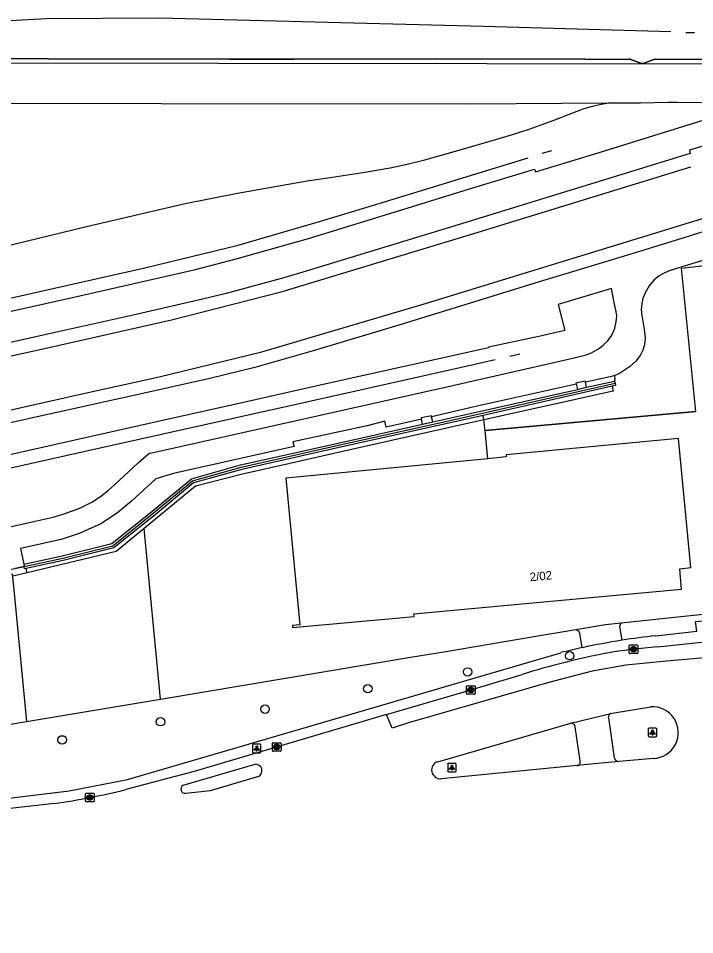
# Model space of a CAD drawing. Extents: x 161477 to 163040, y 383680 to 384868.
# Drawn here: x 162858.6 to 162937.6, y 383888.2 to 383995.1 of the extents above; entities that cross this region are included whole.
import ezdxf

# ---------------------------------------------------------------- set-up
doc = ezdxf.new("R2010")
doc.units = 0
for name, color, linetype in [('IMGEO_Berm_onverhard', 7, 'Continuous'), ('IMGEO_Boom', 7, 'Continuous'), ('IMGEO_Geluidsscherm', 7, 'Continuous'), ('IMGEO_Groenvoorziening', 7, 'Continuous'), ('IMGEO_Hek', 7, 'Continuous'), ('IMGEO_Kolk', 7, 'Continuous'), ('IMGEO_Lichtpunt', 7, 'Continuous'), ('IMGEO_Muur', 7, 'Continuous'), ('IMGEO_Pand', 7, 'Continuous'), ('IMGEO_Pand_nummerreeks', 7, 'Continuous'), ('IMGEO_Perron', 7, 'Continuous'), ('IMGEO_Rijbaan_lokaal_gesloten', 7, 'Continuous'), ('IMGEO_Spoor', 7, 'Continuous'), ('IMGEO_Spoorbaan_halfverhard', 7, 'Continuous'), ('IMGEO_Terreindeel_halfverhard', 7, 'Continuous'), ('IMGEO_Terreindeel_open', 7, 'Continuous'), ('IMGEO_Voetpad_open', 7, 'Continuous')]:
    doc.layers.add(name, color=color, linetype=linetype)

msp = doc.modelspace()

# ---------------------------------------------------------------- linework, layer by layer
at = {"layer": 'IMGEO_Berm_onverhard'}
msp.add_lwpolyline([(162828.43, 383988.55), (162838.97, 383989.97), (162854.03, 383989.95), (162881.95, 383989.91), (162913.36, 383989.88), (162932.48, 383989.85), (162958.52, 383989.88)], dxfattribs=at)
at = {"layer": 'IMGEO_Boom'}
for centre in [(162923.01, 383920.78), (162911.09, 383918.9), (162899.45, 383916.94), (162887.45, 383914.55), (162875.24, 383913.08), (162863.76, 383910.97)]:
    msp.add_circle(centre, 0.489, dxfattribs=at)
at = {"layer": 'IMGEO_Geluidsscherm'}
for points in [[(162816.99, 383921.76), (162822.86, 383923.02), (162828.73, 383924.36), (162834.6, 383925.67), (162840.41, 383926.97), (162846.34, 383928.28), (162852.13, 383929.59), (162858, 383930.91), (162858.28, 383930.97), (162859.32, 383931.2), (162863.83, 383932.17), (162869.68, 383933.62), (162874.43, 383937.45), (162878.98, 383941.2), (162884.67, 383942.78), (162896.38, 383945.41), (162908.16, 383948.03), (162928.31, 383952.57)], [(162928.37, 383952.3), (162927.98, 383952.22), (162912.92, 383948.83), (162908.22, 383947.77), (162896.44, 383945.15), (162884.73, 383942.52), (162879.11, 383940.95), (162874.6, 383937.24), (162873.29, 383936.19), (162869.81, 383933.38), (162863.89, 383931.91), (162859.55, 383930.97), (162859.38, 383930.94)]]:
    msp.add_lwpolyline(points, dxfattribs=at)
at = {"layer": 'IMGEO_Groenvoorziening'}
for points in [[(162927.98, 383952.22), (162928.1, 383951.66), (162912.99, 383948.32)], [(162912.99, 383948.32), (162897.53, 383944.83), (162889.33, 383942.98), (162884.82, 383941.98), (162879.31, 383940.55), (162873.35, 383935.64)], [(162873.35, 383935.64), (162870.05, 383932.93), (162859.67, 383930.47)], [(162859.67, 383930.47), (162859.55, 383930.97)], [(162929.02, 383924.61), (162938.22, 383925.61), (162939.49, 383925.75), (162943.24, 383926.11)], [(162875.24, 383915.71), (162904.44, 383920.6), (162908.33, 383921.25), (162919.29, 383923.09), (162923.73, 383923.83)], [(162859.61, 383913.1), (162875.24, 383915.71)], [(162793.85, 383902.42), (162821.61, 383906.73), (162846.76, 383910.95), (162859.61, 383913.1)]]:
    msp.add_lwpolyline(points, dxfattribs=at)
at = {"layer": 'IMGEO_Hek'}
for points in [[(162828.57, 383989.06), (162838.49, 383990.34), (162840.93, 383990.45), (162883.31, 383990.4), (162890.8, 383990.38), (162907.35, 383990.41), (162924.79, 383990.37), (162930.15, 383990.36)], [(162929.92, 383990.45), (162930.15, 383990.36), (162931.4, 383989.88), (162931.44, 383989.87), (162931.47, 383989.87), (162931.51, 383989.87), (162931.54, 383989.87), (162931.58, 383989.88), (162932.83, 383990.34), (162933.07, 383990.42)], [(162932.83, 383990.34), (162942.02, 383990.37), (162954.43, 383990.34), (162959.46, 383990.35), (162964.44, 383990.33), (162965.02, 383989.89), (162965.95, 383989.19), (162966.77, 383988.63), (162967.6, 383987.82), (162970.25, 383986.37)], [(162913.45, 383943.76), (162913.16, 383947.07), (162937.74, 383949.28), (162936.06, 383966.01), (162961.3, 383968.9), (162961.36, 383968.33), (162974.88, 383969.98), (162974.86, 383970.2), (162975.59, 383970.28), (162977.38, 383970.49), (162983.79, 383971.26), (162983.77, 383971.55), (162984.02, 383971.49), (162985.07, 383971.25), (162987.1, 383971.5), (162987.64, 383971.57), (162988.24, 383971.64)], [(162913.16, 383947.07), (162912.99, 383948.32), (162912.92, 383948.83)]]:
    msp.add_lwpolyline(points, dxfattribs=at)
at = {"layer": 'IMGEO_Kolk'}
for p, q in [((162929.97, 383921.11), (162929.97, 383921.96)), ((162930.04, 383922.04), (162930.89, 383922.04)), ((162930.97, 383921.96), (162930.97, 383921.11)), ((162930.89, 383921.04), (162930.04, 383921.04)), ((162930.45, 383921.82), (162930.48, 383921.82)), ((162930.48, 383921.26), (162930.45, 383921.26)), ((162910.97, 383916.37), (162910.97, 383917.22)), ((162911.05, 383917.29), (162911.9, 383917.29)), ((162911.46, 383917.07), (162911.49, 383917.07)), ((162911.97, 383917.22), (162911.97, 383916.37)), ((162911.9, 383916.29), (162911.05, 383916.29)), ((162911.48, 383916.51), (162911.46, 383916.51)), ((162888.31, 383909.71), (162888.31, 383910.57)), ((162888.38, 383910.64), (162889.24, 383910.64)), ((162888.8, 383910.42), (162888.82, 383910.42)), ((162889.31, 383910.57), (162889.31, 383909.71)), ((162889.24, 383909.64), (162888.38, 383909.64)), ((162888.82, 383909.86), (162888.79, 383909.86)), ((162866.48, 383903.82), (162866.48, 383904.67)), ((162866.56, 383904.74), (162867.41, 383904.74)), ((162867.41, 383903.74), (162866.56, 383903.74)), ((162866.97, 383904.52), (162867, 383904.52)), ((162866.99, 383903.96), (162866.97, 383903.96)), ((162867.48, 383904.67), (162867.48, 383903.82))]:
    msp.add_line(p, q, dxfattribs=at)
for points in [[(162929.97, 383921.11), (162929.97, 383921.96)], [(162930.04, 383922.04), (162930.89, 383922.04)], [(162930.97, 383921.96), (162930.97, 383921.11)], [(162930.89, 383921.04), (162930.04, 383921.04)], [(162930.29, 383921.74), (162930.41, 383921.74), (162930.41, 383921.59), (162930.54, 383921.74), (162930.7, 383921.74), (162930.56, 383921.59), (162930.71, 383921.34), (162930.56, 383921.34), (162930.47, 383921.5), (162930.41, 383921.43), (162930.41, 383921.34), (162930.29, 383921.34), (162930.29, 383921.74)], [(162910.97, 383916.37), (162910.97, 383917.22)], [(162911.05, 383917.29), (162911.9, 383917.29)], [(162911.29, 383916.99), (162911.42, 383916.99), (162911.42, 383916.84), (162911.55, 383916.99), (162911.71, 383916.99), (162911.57, 383916.84), (162911.72, 383916.59), (162911.57, 383916.59), (162911.48, 383916.76), (162911.42, 383916.69), (162911.42, 383916.59), (162911.29, 383916.59), (162911.29, 383916.99)], [(162911.97, 383917.22), (162911.97, 383916.37)], [(162911.9, 383916.29), (162911.05, 383916.29)], [(162888.31, 383909.71), (162888.31, 383910.57)], [(162888.38, 383910.64), (162889.24, 383910.64)], [(162888.63, 383910.34), (162888.75, 383910.34), (162888.75, 383910.19), (162888.88, 383910.34), (162889.05, 383910.34), (162888.9, 383910.19), (162889.05, 383909.94), (162888.9, 383909.94), (162888.82, 383910.1), (162888.75, 383910.04), (162888.75, 383909.94), (162888.63, 383909.94), (162888.63, 383910.34)], [(162889.31, 383910.57), (162889.31, 383909.71)], [(162889.24, 383909.64), (162888.38, 383909.64)], [(162866.48, 383903.82), (162866.48, 383904.67)], [(162866.56, 383904.74), (162867.41, 383904.74)], [(162867.41, 383903.74), (162866.56, 383903.74)], [(162866.8, 383904.44), (162866.93, 383904.44), (162866.93, 383904.29), (162867.06, 383904.44), (162867.22, 383904.44), (162867.08, 383904.29), (162867.23, 383904.04), (162867.08, 383904.04), (162866.99, 383904.21), (162866.93, 383904.14), (162866.93, 383904.04), (162866.8, 383904.04), (162866.8, 383904.44)], [(162867.48, 383904.67), (162867.48, 383903.82)]]:
    msp.add_lwpolyline(points, dxfattribs=at)
for centre, start, end in [((162930.04, 383921.96), 91.552, 178.448), ((162930.04, 383921.96), 91.552, 178.448), ((162930.89, 383921.96), 1.552, 88.448), ((162930.89, 383921.96), 1.552, 88.448), ((162930.04, 383921.11), 181.552, 268.448), ((162930.04, 383921.11), 181.552, 268.448), ((162930.89, 383921.11), 271.552, 358.448), ((162930.89, 383921.11), 271.552, 358.448), ((162911.05, 383917.22), 91.552, 178.448), ((162911.05, 383917.22), 91.552, 178.448), ((162911.9, 383917.22), 1.552, 88.448), ((162911.9, 383917.22), 1.552, 88.448), ((162911.05, 383916.37), 181.552, 268.448), ((162911.05, 383916.37), 181.552, 268.448), ((162911.9, 383916.37), 271.552, 358.448), ((162911.9, 383916.37), 271.552, 358.448), ((162888.39, 383910.56), 91.552, 178.448), ((162888.39, 383910.56), 91.552, 178.448), ((162889.23, 383910.56), 1.552, 88.448), ((162889.23, 383910.56), 1.552, 88.448), ((162888.39, 383909.71), 181.552, 268.448), ((162888.39, 383909.71), 181.552, 268.448), ((162889.23, 383909.71), 271.552, 358.448), ((162889.23, 383909.71), 271.552, 358.448), ((162866.56, 383904.67), 91.552, 178.448), ((162866.56, 383904.67), 91.552, 178.448), ((162866.56, 383903.82), 181.552, 268.448), ((162866.56, 383903.82), 181.552, 268.448), ((162867.41, 383904.67), 1.552, 88.448), ((162867.41, 383904.67), 1.552, 88.448), ((162867.41, 383903.82), 271.552, 358.448), ((162867.41, 383903.82), 271.552, 358.448)]:
    msp.add_arc(centre, 0.0765, start, end, dxfattribs=at)
for centre, major_axis, ratio, start_param, end_param in [((162930.45, 383921.54), (-0.387, 0.002), 0.722429, 4.712389, 7.853982), ((162930.48, 383921.54), (-0.39, 0.002), 0.717154, 1.570796, 4.712389), ((162911.46, 383916.79), (-0.387, 0.002), 0.722429, 4.712389, 7.853982), ((162911.48, 383916.79), (-0.39, 0.002), 0.717154, 1.570796, 4.712389), ((162888.8, 383910.14), (-0.387, 0.002), 0.722429, 4.712389, 7.853982), ((162888.82, 383910.14), (-0.39, 0.002), 0.717154, 1.570796, 4.712389), ((162866.97, 383904.24), (-0.387, 0.002), 0.722429, 4.712389, 7.853982), ((162866.99, 383904.24), (-0.39, 0.002), 0.717154, 1.570796, 4.712389)]:
    msp.add_ellipse(centre, major_axis=major_axis, ratio=ratio, start_param=start_param, end_param=end_param, dxfattribs=at)
at = {"layer": 'IMGEO_Lichtpunt'}
for p, q in [((162933.09, 383912.33), (162932.29, 383912.33)), ((162933.09, 383912.33), (162932.29, 383912.33)), ((162932.19, 383912.24), (162932.19, 383911.43)), ((162932.19, 383912.24), (162932.19, 383911.43)), ((162932.29, 383911.34), (162933.09, 383911.34)), ((162932.29, 383911.34), (162933.09, 383911.34)), ((162933.19, 383911.43), (162933.19, 383912.24)), ((162933.19, 383911.43), (162933.19, 383912.24)), ((162885.98, 383910.36), (162885.98, 383909.55)), ((162885.98, 383910.36), (162885.98, 383909.55)), ((162886.88, 383910.45), (162886.07, 383910.45)), ((162886.88, 383910.45), (162886.07, 383910.45)), ((162886.97, 383909.55), (162886.97, 383910.36)), ((162886.97, 383909.55), (162886.97, 383910.36)), ((162886.07, 383909.46), (162886.88, 383909.46)), ((162886.07, 383909.46), (162886.88, 383909.46)), ((162908.77, 383908.13), (162908.77, 383907.33)), ((162908.77, 383908.13), (162908.77, 383907.33)), ((162909.67, 383908.23), (162908.86, 383908.23)), ((162909.67, 383908.23), (162908.86, 383908.23)), ((162909.76, 383907.33), (162909.76, 383908.13)), ((162909.76, 383907.33), (162909.76, 383908.13)), ((162908.86, 383907.23), (162909.67, 383907.23)), ((162908.86, 383907.23), (162909.67, 383907.23))]:
    msp.add_line(p, q, dxfattribs=at)
for points in [[(162932.57, 383911.9), (162932.6, 383911.87), (162932.42, 383911.61), (162932.38, 383911.64), (162932.57, 383911.9)], [(162932.67, 383911.85), (162932.72, 383911.85), (162932.72, 383911.53), (162932.67, 383911.53), (162932.67, 383911.85)], [(162932.78, 383911.87), (162932.82, 383911.9), (162933, 383911.64), (162932.96, 383911.61), (162932.78, 383911.87)], [(162886.35, 383910.02), (162886.39, 383910), (162886.2, 383909.73), (162886.16, 383909.76), (162886.35, 383910.02)], [(162886.45, 383909.98), (162886.5, 383909.98), (162886.5, 383909.65), (162886.45, 383909.65), (162886.45, 383909.98)], [(162886.56, 383910), (162886.6, 383910.02), (162886.79, 383909.76), (162886.75, 383909.73), (162886.56, 383910)], [(162909.14, 383907.8), (162909.18, 383907.77), (162908.99, 383907.51), (162908.95, 383907.53), (162909.14, 383907.8)], [(162909.24, 383907.75), (162909.29, 383907.75), (162909.29, 383907.43), (162909.24, 383907.43), (162909.24, 383907.75)], [(162909.35, 383907.77), (162909.39, 383907.8), (162909.58, 383907.53), (162909.54, 383907.51), (162909.35, 383907.77)]]:
    msp.add_lwpolyline(points, dxfattribs=at)
for centre in [(162932.69, 383912.04), (162886.48, 383910.16), (162909.27, 383907.93)]:
    msp.add_circle(centre, 0.0994, dxfattribs=at)
for centre, start, end in [((162932.29, 383912.24), 90, 180), ((162932.29, 383912.24), 90, 180), ((162933.09, 383912.24), 0, 90), ((162933.09, 383912.24), 0, 90), ((162932.29, 383911.43), 180, 270), ((162932.29, 383911.43), 180, 270), ((162933.09, 383911.43), 270, 0), ((162933.09, 383911.43), 270, 360), ((162886.07, 383910.36), 90, 180), ((162886.07, 383910.36), 90, 180), ((162886.88, 383910.36), 0, 90), ((162886.88, 383910.36), 0, 90), ((162886.07, 383909.55), 180, 270), ((162886.07, 383909.55), 180, 270), ((162886.88, 383909.55), 270, 0), ((162886.88, 383909.55), 270, 360), ((162908.86, 383908.13), 90, 180), ((162908.86, 383908.13), 90, 180), ((162909.67, 383908.13), 0, 90), ((162909.67, 383908.13), 0, 90), ((162908.86, 383907.33), 180, 270), ((162908.86, 383907.33), 180, 270), ((162909.67, 383907.33), 270, 0), ((162909.67, 383907.33), 270, 360)]:
    msp.add_arc(centre, 0.0946, start, end, dxfattribs=at)
at = {"layer": 'IMGEO_Muur'}
for points in [[(162859.32, 383931.2), (162863.83, 383932.17), (162869.68, 383933.62), (162874.43, 383937.45), (162878.98, 383941.2), (162884.67, 383942.78), (162896.38, 383945.41), (162908.16, 383948.03), (162928.31, 383952.57)], [(162927.98, 383952.22), (162912.92, 383948.83), (162908.22, 383947.77), (162896.44, 383945.15), (162884.73, 383942.52), (162879.11, 383940.95), (162874.6, 383937.24), (162873.29, 383936.19), (162869.81, 383933.38), (162863.89, 383931.91), (162859.55, 383930.97)], [(162907.03, 383948.06), (162908.1, 383948.29), (162923.91, 383951.85)], [(162923.91, 383951.85), (162924.99, 383952.1)], [(162924.99, 383952.1), (162928.25, 383952.83)], [(162928.31, 383952.57), (162928.37, 383952.3), (162927.98, 383952.22)], [(162928.25, 383952.83), (162928.31, 383952.57)], [(162859.27, 383931.46), (162863.77, 383932.44), (162869.56, 383933.87), (162874.26, 383937.66), (162878.85, 383941.44), (162884.6, 383943.04), (162896.32, 383945.67), (162905.83, 383947.79)], [(162905.83, 383947.79), (162907.03, 383948.06)], [(162859.27, 383931.46), (162859.32, 383931.2)], [(162859.55, 383930.97), (162859.38, 383930.94), (162859.32, 383931.2)]]:
    msp.add_lwpolyline(points, dxfattribs=at)
at = {"layer": 'IMGEO_Pand'}
msp.add_lwpolyline([(162935.71, 383946.14), (162915.59, 383944.22), (162915.61, 383943.97), (162913.45, 383943.76), (162889.87, 383941.51), (162891.5, 383924.39), (162890.65, 383924.31), (162890.67, 383924.06), (162904.86, 383925.37), (162904.83, 383925.66), (162918.3, 383926.92), (162936.07, 383928.57), (162935.95, 383929.9), (162935.86, 383930.93), (162937.15, 383931.06), (162935.71, 383946.14)], dxfattribs=at)
at = {"layer": 'IMGEO_Perron'}
for points in [[(162954.95, 383985.26), (162950, 383983.68), (162937, 383979.75), (162937.09, 383979.39), (162909.98, 383971.07), (162892.26, 383965.65), (162889.64, 383964.89), (162882.9, 383963.06), (162880.14, 383962.38), (162872.04, 383960.51), (162862.95, 383958.49), (162851.43, 383955.91), (162841.74, 383953.74), (162820.02, 383948.89), (162812.61, 383947.27)], [(162813.32, 383951.03), (162820.68, 383952.71), (162865.13, 383962.63), (162879.33, 383965.84), (162884.08, 383967.07), (162892.51, 383969.45), (162903.03, 383972.68), (162911.69, 383975.36), (162918.91, 383977.55), (162919.03, 383977.23), (162926.33, 383979.45), (162935.23, 383982.22), (162945.27, 383985.33)], [(162966.11, 383978.37), (162965.52, 383978.12), (162959.81, 383976.42), (162945.07, 383971.85), (162943.89, 383971.47), (162943.75, 383971.88), (162936.36, 383969.54), (162930.16, 383967.63), (162922.17, 383965.24), (162919.45, 383964.4), (162910.76, 383961.72), (162903.08, 383959.35), (162893.07, 383956.34), (162886.25, 383954.41), (162881.01, 383953.14), (162873.53, 383951.45), (162860.49, 383948.56), (162850.15, 383946.25), (162843.88, 383944.8), (162831.94, 383942.16), (162826.17, 383940.86), (162810.47, 383937.45)], [(162951.51, 383970.9), (162934.63, 383965.68), (162933.95, 383965.39), (162933.48, 383965.1), (162932.85, 383964.59), (162932.29, 383963.93), (162931.84, 383963.13), (162931.57, 383962.46), (162931.44, 383961.86), (162931.37, 383961.19), (162931.43, 383960.49), (162931.72, 383958.84), (162931.84, 383957.84), (162931.8, 383957.37), (162931.7, 383956.93), (162931.56, 383956.45), (162931.26, 383955.81), (162930.72, 383955.14), (162930.01, 383954.47), (162928.83, 383953.7), (162928.29, 383953.49)], [(162852.61, 383934.7), (162859.89, 383936.31), (162862.71, 383936.96), (162863.89, 383937.3), (162865.83, 383938.01), (162867.22, 383938.71), (162868.24, 383939.37), (162869.18, 383940.09), (162869.91, 383940.78), (162872.62, 383943.29), (162873.88, 383944.37), (162908.66, 383952.14), (162923.55, 383955.55), (162924.92, 383955.89), (162925.49, 383956.09), (162926.39, 383956.59), (162926.93, 383957.02), (162927.47, 383957.53), (162927.94, 383958.19), (162928.17, 383958.67), (162928.29, 383959.01), (162928.45, 383959.73), (162928.5, 383960.45), (162928.45, 383960.92), (162928.17, 383962.18), (162927.88, 383963.62), (162921.68, 383961.77), (162922.43, 383958.72), (162919.41, 383958.01), (162913.53, 383956.8), (162913.54, 383956.69), (162894.22, 383952.42), (162885.27, 383950.4), (162874.62, 383948.02), (162861.27, 383945.03), (162852.28, 383943.01)], [(162928.29, 383953.49), (162927.74, 383953.34), (162924.86, 383952.7)], [(162923.77, 383952.46), (162911.88, 383949.81), (162906.89, 383948.66)], [(162924.86, 383952.7), (162924.83, 383952.82), (162923.74, 383952.57), (162923.77, 383952.46)], [(162906.89, 383948.66), (162906.87, 383948.78), (162905.67, 383948.52), (162905.7, 383948.38)], [(162905.7, 383948.38), (162901.6, 383947.44), (162901.43, 383948.15), (162899.36, 383947.62), (162890.7, 383945.75), (162890.86, 383945.21), (162876.74, 383942.06), (162874.69, 383941.41), (162871.87, 383938.8), (162870.22, 383937.46), (162868.29, 383936.19), (162865.73, 383935.05), (162863.66, 383934.35), (162858.88, 383933.28), (162859.27, 383931.46)], [(162859.32, 383931.2), (162858.28, 383930.97)]]:
    msp.add_lwpolyline(points, dxfattribs=at)
at = {"layer": 'IMGEO_Rijbaan_lokaal_gesloten'}
for points in [[(163012.11, 383927.52), (162988.96, 383925.04), (162953.44, 383921.82), (162934.31, 383920.14), (162929.56, 383919.68), (162925.62, 383918.99), (162920.42, 383917.61), (162904.19, 383912.94), (162902.28, 383912.33), (162901.64, 383913.91)], [(162933.26, 383921.81), (162953.55, 383923.97), (162989.79, 383927.42), (162990.84, 383927.51)], [(162901.64, 383913.91), (162910.71, 383916.58), (162917.47, 383918.59)], [(162927.82, 383914.06), (162927.96, 383914.1), (162932.47, 383914.82)], [(162901.64, 383913.91), (162879.17, 383907.29), (162871.18, 383905.16)], [(162923.13, 383912.93), (162927.82, 383914.06)], [(162907.62, 383908.42), (162923.13, 383912.93)], [(162877.89, 383905.68), (162886.28, 383908.12)], [(162928.74, 383908.45), (162923.87, 383907.96)], [(162932.78, 383908.81), (162928.74, 383908.45)], [(162923.87, 383907.96), (162908.01, 383906.44)], [(162886.67, 383906.71), (162881.05, 383905.04)], [(162881.05, 383905.04), (162878.18, 383904.73)], [(162862.86, 383903.53), (162848.65, 383901.96), (162839.71, 383900.89)]]:
    msp.add_lwpolyline(points, dxfattribs=at)
for centre, radius, start, end in [((162943.67, 383835.8), 86.84, 100.9207, 107.5555), ((162938.79, 383852.31), 69.72, 94.555, 99.5596), ((162932.68, 383911.82), 3.01, 271.8787, 94.0917), ((162886.35, 383907.38), 0.744, 295.3992, 95.4061), ((162907.92, 383907.45), 1.02, 107.0625, 275.3462), ((162849.28, 383994.81), 92.28, 278.4616, 283.7261), ((162878.12, 383905.23), 0.502, 117.6602, 277.0825)]:
    msp.add_arc(centre, radius, start, end, dxfattribs=at)
at = {"layer": 'IMGEO_Spoor'}
for points in [[(162934.83, 383993.56), (162912.96, 383994.19), (162875.11, 383995.15), (162861.9, 383995.07), (162852.05, 383994.55), (162847.94, 383994.19)], [(162936.58, 383993.51), (162937.59, 383993.48)], [(162919.82, 383979.4), (162920.92, 383979.74)], [(162803.79, 383950.7), (162821.4, 383954.4), (162840.71, 383958.72), (162856.65, 383962.28), (162873.41, 383966.03), (162884.29, 383968.69), (162893.81, 383971.44), (162900.49, 383973.48), (162918.15, 383978.89)], [(162568.71, 383927.24), (162590.18, 383926.57), (162604.07, 383926.16), (162616.17, 383926.21), (162633.44, 383927.28), (162659.61, 383929.72), (162729.61, 383936.18), (162761.76, 383939.26), (162784.85, 383941.42), (162791.4, 383942.08), (162802.44, 383943.76), (162812.55, 383945.64), (162820.17, 383947.43), (162846.58, 383953.27), (162863.26, 383956.99), (162876.51, 383959.96), (162889.34, 383963.23), (162911.84, 383970.05), (162937.17, 383977.81)], [(162536.9, 383923.47), (162548.62, 383923.07), (162584.2, 383921.96), (162617.14, 383920.98), (162627.46, 383921.29), (162634.46, 383921.37), (162645.12, 383922.19), (162663.18, 383923.88), (162681.62, 383925.6), (162711.59, 383928.4), (162742.71, 383931.22), (162769.37, 383933.79), (162796.59, 383936.63), (162803.65, 383937.73), (162809.9, 383938.87), (162854.32, 383948.69), (162865.56, 383951.21), (162875.09, 383953.34), (162887.08, 383956.23), (162906.29, 383961.92), (162943.35, 383973.27)], [(162812.97, 383932.75), (162821.09, 383934.5), (162832.04, 383936.95), (162866.44, 383944.64), (162892.84, 383950.54), (162911.94, 383954.81), (162914.32, 383955.35)], [(162916.02, 383955.73), (162917.19, 383955.99)]]:
    msp.add_lwpolyline(points, dxfattribs=at)
at = {"layer": 'IMGEO_Spoorbaan_halfverhard'}
for points in [[(162965.02, 383989.89), (162964.44, 383990.33), (162959.46, 383990.35), (162954.43, 383990.34), (162942.02, 383990.37), (162932.83, 383990.34), (162931.58, 383989.88), (162931.54, 383989.87), (162931.51, 383989.87), (162931.47, 383989.87), (162931.44, 383989.87), (162931.4, 383989.88), (162930.15, 383990.36), (162924.79, 383990.37), (162907.35, 383990.41), (162890.8, 383990.38), (162883.31, 383990.4), (162840.93, 383990.45), (162838.49, 383990.34), (162828.57, 383989.06), (162828.43, 383988.55)], [(162818.46, 383958.87), (162822.25, 383959.57), (162827.59, 383960.71), (162834.54, 383962.54), (162847.3, 383966.04), (162856.82, 383968.48), (162866.61, 383970.87), (162878.11, 383973.56), (162884.23, 383974.75), (162892.38, 383976.17), (162895.06, 383976.58), (162899.1, 383977.19), (162902.07, 383977.7), (162904.05, 383978.15), (162906.1, 383978.65), (162909.67, 383979.65), (162914.77, 383981.12), (162916.32, 383981.58), (162918.27, 383982.22), (162921.29, 383983.29), (162924.58, 383984.57), (162925.53, 383984.88), (162926.51, 383985.11), (162927.54, 383985.29)], [(162927.54, 383985.29), (162931.27, 383985.3), (162934.52, 383985.35), (162935.51, 383985.35), (162945.27, 383985.33)]]:
    msp.add_lwpolyline(points, dxfattribs=at)
at = {"layer": 'IMGEO_Terreindeel_halfverhard'}
for points in [[(162937.74, 383949.28), (162936.06, 383966.01), (162961.3, 383968.9), (162961.36, 383968.33), (162974.88, 383969.98), (162974.86, 383970.2), (162975.59, 383970.28)], [(162928.25, 383952.83), (162928.32, 383953.1), (162928.29, 383953.49)]]:
    msp.add_lwpolyline(points, dxfattribs=at)
at = {"layer": 'IMGEO_Terreindeel_open'}
for points in [[(162815.99, 383982.26), (162818.91, 383982.65), (162823.46, 383983.28), (162839.29, 383985.24), (162911.36, 383985.16), (162927.54, 383985.29)], [(162923.77, 383952.46), (162923.91, 383951.85)], [(162924.99, 383952.1), (162924.86, 383952.7)], [(162907.03, 383948.06), (162906.89, 383948.66)], [(162937.74, 383949.28), (162913.16, 383947.07), (162912.99, 383948.32)], [(162905.83, 383947.79), (162905.7, 383948.38)], [(162875.24, 383915.71), (162873.35, 383935.64)], [(162859.67, 383930.47), (162858, 383930.07), (162857.93, 383930.34)], [(162857.93, 383930.34), (162858.17, 383928.1), (162859.61, 383913.1)]]:
    msp.add_lwpolyline(points, dxfattribs=at)
at = {"layer": 'IMGEO_Voetpad_open'}
for points in [[(162933.09, 383923.11), (162937.84, 383923.65), (162937.72, 383924.77), (162939.57, 383924.93), (162949.26, 383925.78), (162973.81, 383928.22), (162985.56, 383929.34), (162989.17, 383929.68), (162991.84, 383929.98)], [(162923.73, 383923.83), (162927.2, 383924.41), (162929.02, 383924.61)], [(162928.82, 383924.18), (162929.11, 383922.59)], [(162924.49, 383921.73), (162924.21, 383923.43)], [(162723.4, 383888.24), (162794.87, 383896.58), (162804.14, 383897.66), (162864.58, 383905.01), (162871.39, 383906.35), (162904.26, 383915.96), (162909.18, 383917.4), (162921.99, 383921.14)], [(162927.53, 383913.54), (162928.21, 383908.88)], [(162924.24, 383908.52), (162923.66, 383912.5)]]:
    msp.add_lwpolyline(points, dxfattribs=at)
for centre, radius, start, end in [((162929.66, 383924.06), 0.842, 138.9018, 171.3438), ((162923.3, 383922.83), 1.09, 33.8905, 66.9716), ((162941.54, 383843.46), 80.1, 96.06, 98.9332), ((162941.6, 383842.96), 80.6, 98.9136, 102.2507), ((162941.73, 383842.35), 81.23, 102.2538, 104.0691), ((162928, 383913.62), 0.48, 112.0086, 188.4778), ((162923.15, 383912.41), 0.52, 9.3373, 92.5394), ((162923.8, 383908.41), 0.455, 278.4442, 14.3637), ((162928.7, 383908.94), 0.493, 187.2048, 274.0499)]:
    msp.add_arc(centre, radius, start, end, dxfattribs=at)

# ---------------------------------------------------------------- texts
at = {"layer": 'IMGEO_Pand_nummerreeks'}
msp.add_text('2/02', height=1, rotation=5.2999, dxfattribs=at).set_placement((162918.4, 383929.46))

doc.saveas('drawing.dxf')
